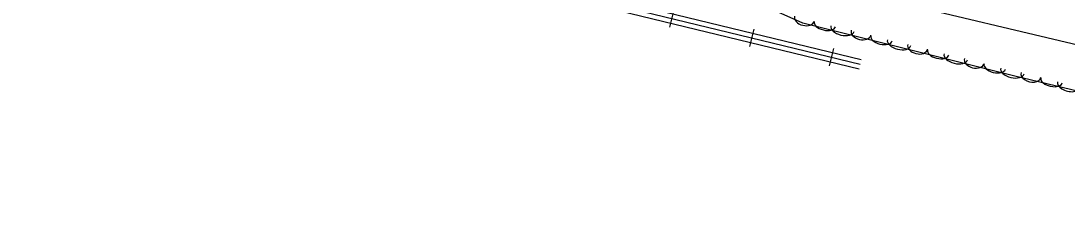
# Model space of a CAD drawing. Extents: x 1441650 to 1491889, y 345904 to 358319.
# Drawn here: x 1456274 to 1456783, y 351745 to 351838 of the extents above; entities that cross this region are included whole.
import ezdxf

# ---------------------------------------------------------------- set-up
doc = ezdxf.new("R2010")
doc.units = 0
for name, color, linetype in [('S_RAILROAD', 7, 'Continuous'), ('S_STREAM', 7, 'Continuous'), ('S_TREE', 7, 'Continuous')]:
    doc.layers.add(name, color=color, linetype=linetype)

msp = doc.modelspace()

# ---------------------------------------------------------------- linework, layer by layer
at = {"layer": 'S_RAILROAD'}
for p, q in [((1456591.38, 351843.17), (1456589.34, 351834.74)), ((1456589.81, 351836.69), (1456589.84, 351836.79)), ((1456630.26, 351833.75), (1456628.22, 351825.32)), ((1456629.8, 351831.84), (1456629.79, 351831.81)), ((1456628.69, 351827.26), (1456628.71, 351827.36)), ((1456669.14, 351824.33), (1456667.09, 351815.9)), ((1456668.68, 351822.42), (1456668.67, 351822.38)), ((1456667.57, 351817.84), (1456667.59, 351817.94))]:
    msp.add_line(p, q, dxfattribs=at)
for points in [[(1455455.77, 352113.97), (1456682.11, 351816.72)], [(1455456.15, 352116.32), (1456682.67, 351819.03)], [(1455455.4, 352111.66), (1456681.56, 351814.45)], [(1456629.21, 351829.54), (1456629.24, 351829.53)], [(1456668.09, 351820.12), (1456668.12, 351820.11)]]:
    msp.add_lwpolyline(points, dxfattribs=at)
at = {"layer": 'S_STREAM'}
msp.add_lwpolyline([(1456615.77, 351865.35), (1456695.66, 351848.16), (1456791.55, 351825.27), (1456839.87, 351813.99), (1456887.66, 351801.8), (1456991.3, 351776.75), (1457048.85, 351760.81), (1457118.67, 351745.25)], dxfattribs=at)
at = {"layer": 'S_TREE'}
msp.add_lwpolyline([(1456935.41, 351768.32), (1456757.49, 351810.91), (1456654.24, 351836.69), (1456612.99, 351855.17), (1456594.02, 351860.27), (1456573.25, 351864.94)], dxfattribs=at)
for centre, major_axis, ratio, start_param, end_param in [((1456654.94, 351838.96), (4.81, -1.2), 0.684882, 3.141593, 6.283185), ((1456664.88, 351836.22), (5.19, -1.29), 0.540361, 3.141593, 6.283185), ((1456673.48, 351834.07), (5.69, -1.42), 0.549736, 3.141593, 6.283185), ((1456682.53, 351832.08), (4.81, -1.2), 0.684882, 3.141593, 6.283185), ((1456692.46, 351829.33), (5.19, -1.29), 0.540361, 3.141593, 6.283185), ((1456701.06, 351827.18), (5.69, -1.42), 0.549736, 3.141593, 6.283185), ((1456710.11, 351825.19), (4.81, -1.2), 0.684882, 3.141593, 6.283185), ((1456720.04, 351822.45), (5.19, -1.29), 0.540361, 3.141593, 6.283185), ((1456728.64, 351820.3), (5.69, -1.42), 0.549736, 3.141593, 6.283185), ((1456737.69, 351818.31), (4.81, -1.2), 0.684882, 3.141593, 6.283185), ((1456747.62, 351815.56), (5.19, -1.29), 0.540361, 3.141593, 6.283185), ((1456756.22, 351813.41), (5.69, -1.42), 0.549736, 3.141593, 6.283185), ((1456765.26, 351811.5), (4.82, -1.15), 0.684894, 3.141854, 6.283447), ((1456775.22, 351808.85), (5.2, -1.25), 0.540371, 3.141747, 6.28334), ((1456783.85, 351806.78), (5.71, -1.37), 0.549745, 3.141752, 6.283345)]:
    msp.add_ellipse(centre, major_axis=major_axis, ratio=ratio, start_param=start_param, end_param=end_param, dxfattribs=at)

doc.saveas('drawing.dxf')
